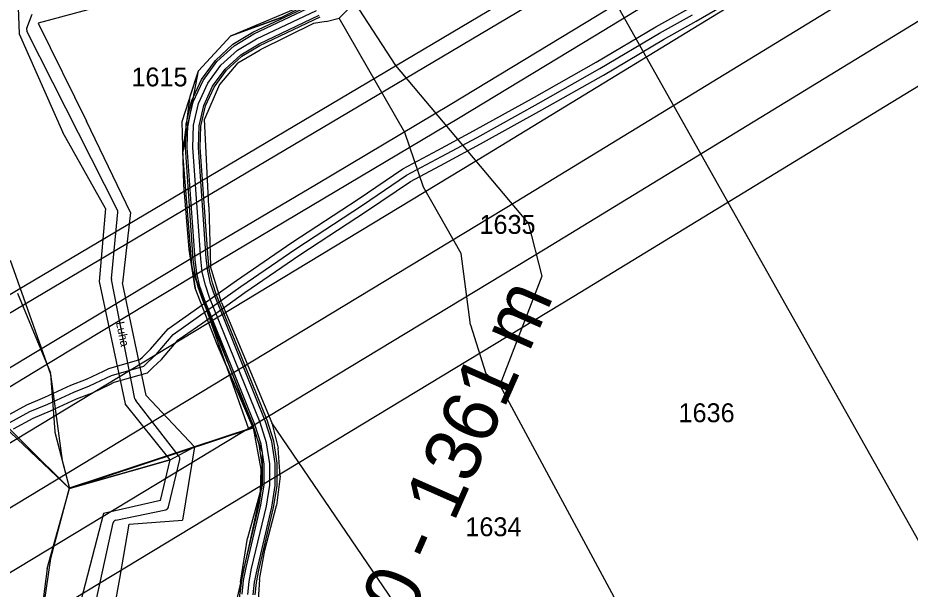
# Model space of a CAD drawing. Extents: x -510185 to -506993, y -1126306 to -1123642.
# Drawn here: x -508570.4 to -508329.2, y -1124261.2 to -1124106.9 of the extents above; entities that cross this region are included whole.
import ezdxf

# ---------------------------------------------------------------- set-up
doc = ezdxf.new("R2010")
doc.units = 0
for name, color, linetype in [('Net4gas', 7, 'Continuous'), ('parcelni hranice', 7, 'Continuous'), ('popis cesty', 7, 'Continuous'), ('u_cesta50', 7, 'Continuous'), ('u_hranice Bc', 7, 'Continuous'), ('u_kabely', 7, 'Continuous'), ('u_net4gas', 7, 'Continuous'), ('u_osa50', 7, 'Continuous'), ('u_sitel_self_net4', 7, 'Continuous'), ('u_stávající', 7, 'Continuous'), ('u_tok Luha', 7, 'Continuous'), ('u_vysadba_oseti', 7, 'Continuous'), ('u_ČEZ nadzemní VVN 110', 7, 'Continuous'), ('ČEZ', 7, 'Continuous'), ('ˇ2', 7, 'Continuous'), ('ˇ7', 7, 'Continuous')]:
    doc.layers.add(name, color=color, linetype=linetype)

msp = doc.modelspace()

# ---------------------------------------------------------------- linework, layer by layer
at = {"layer": 'Net4gas'}
for points in [[(-509848.66, -1125447.37), (-509847.51, -1125434.96), (-509799.55, -1125382.98), (-509798.81, -1124945.67), (-509798.75, -1124907.97), (-508222.29, -1123973.97), (-508155.01, -1123999.2), (-508080.5, -1123953.99), (-508072.94, -1123908.62)], [(-508556.65, -1124196.86), (-508519.37, -1124174.41), (-508487.49, -1124155.57), (-508451.3, -1124134.03), (-508414.57, -1124111.81), (-508340.74, -1124066.84), (-508318.57, -1124053.56), (-508302.33, -1124043.82), (-508280.13, -1124030.75), (-508250.84, -1124013.92)], [(-508850.72, -1124369.9), (-508814.39, -1124348.97), (-508776.48, -1124326.65), (-508739.86, -1124305.23), (-508699.99, -1124282.1), (-508674.73, -1124267.57), (-508657.71, -1124257.6), (-508635.72, -1124244.23), (-508612.79, -1124230.75), (-508590.69, -1124217.65), (-508577.65, -1124209.51), (-508556.65, -1124196.86)]]:
    msp.add_lwpolyline(points, dxfattribs=at)
at = {"layer": 'parcelni hranice'}
for p, q in [((-508377.24, -1124158.86), (-508461.71, -1124008.77)), ((-508541.79, -1124102.1), (-508564.95, -1124108.35)), ((-508479.3, -1124102.8), (-508483.52, -1124106.95)), ((-508468.2, -1124119.81), (-508479.3, -1124102.8)), ((-508570.36, -1124104.11), (-508570.03, -1124111.2)), ((-508564.95, -1124108.35), (-508551.87, -1124134.79)), ((-508499.39, -1124106.87), (-508512.81, -1124111.74)), ((-508490.48, -1124108.42), (-508504.88, -1124115.51)), ((-508487.1, -1124107.89), (-508490.48, -1124108.42)), ((-508487.1, -1124107.89), (-508483.52, -1124106.95)), ((-508465.82, -1124137.86), (-508483.52, -1124106.95)), ((-508570.03, -1124111.2), (-508558.22, -1124137.88)), ((-508512.81, -1124111.74), (-508521.6, -1124121.23)), ((-508510.93, -1124119.04), (-508504.88, -1124115.51)), ((-508510.93, -1124119.04), (-508515.94, -1124124.87)), ((-508432.44, -1124162.25), (-508468.2, -1124119.81)), ((-508526, -1124134.88), (-508521.6, -1124121.23)), ((-508515.94, -1124124.87), (-508519.98, -1124134.31)), ((-508539.92, -1124159.51), (-508551.87, -1124134.79)), ((-508525.53, -1124152.04), (-508526, -1124134.88)), ((-508518.76, -1124157.84), (-508519.98, -1124134.31)), ((-508546.7, -1124158.44), (-508558.22, -1124137.88)), ((-508460.74, -1124152.64), (-508465.82, -1124137.86)), ((-508524.14, -1124169.52), (-508525.53, -1124152.04)), ((-508450.61, -1124170.53), (-508460.74, -1124152.64)), ((-508546.7, -1124158.44), (-508548.44, -1124178.15)), ((-508539.92, -1124159.51), (-508542.11, -1124178.48)), ((-508518.76, -1124157.84), (-508518.33, -1124174.08)), ((-508292.77, -1124308.94), (-508377.24, -1124158.86)), ((-508432.44, -1124162.25), (-508428.81, -1124176.68)), ((-508524.14, -1124169.52), (-508522.52, -1124179.94)), ((-508448.05, -1124189.85), (-508450.61, -1124170.53)), ((-508515.36, -1124183.8), (-508518.33, -1124174.08)), ((-508548.44, -1124178.15), (-508541.42, -1124211.19)), ((-508535.73, -1124208.92), (-508542.11, -1124178.48)), ((-508428.81, -1124176.68), (-508440.13, -1124206.11)), ((-508516.5, -1124195.1), (-508522.52, -1124179.94)), ((-508515.36, -1124183.8), (-508501.77, -1124216.26)), ((-508448.05, -1124189.85), (-508443.88, -1124202.96)), ((-508516.5, -1124195.1), (-508506.78, -1124217.67)), ((-508443.88, -1124202.96), (-508440.13, -1124206.11)), ((-508440.13, -1124206.11), (-508354.08, -1124365.57)), ((-508556.43, -1124234.08), (-508582.06, -1124209.82)), ((-508522.67, -1124222.83), (-508535.73, -1124208.92)), ((-508529.2, -1124226.27), (-508541.42, -1124211.19)), ((-508501.77, -1124216.26), (-508500.02, -1124223.13)), ((-508442.03, -1124303.94), (-508501.77, -1124216.26)), ((-508506.78, -1124217.67), (-508504.7, -1124228.79)), ((-508522.67, -1124222.83), (-508525.94, -1124242.57)), ((-508499.47, -1124230.69), (-508500.02, -1124223.13)), ((-508529.2, -1124226.27), (-508556.43, -1124234.08)), ((-508531.86, -1124237.29), (-508529.2, -1124226.27)), ((-508504.7, -1124228.79), (-508504.94, -1124234.93)), ((-508499.47, -1124230.69), (-508500.48, -1124238.63)), ((-508562.45, -1124255.63), (-508556.43, -1124234.08)), ((-508504.94, -1124234.93), (-508508.29, -1124247.43)), ((-508531.86, -1124237.29), (-508547.28, -1124240.8)), ((-508503.65, -1124250.69), (-508500.48, -1124238.63)), ((-508547.28, -1124240.8), (-508555.03, -1124270.72)), ((-508542.88, -1124258.38), (-508540.28, -1124243.67)), ((-508540.28, -1124243.67), (-508525.94, -1124242.57)), ((-508510.26, -1124259.35), (-508508.29, -1124247.43)), ((-508505.09, -1124258.61), (-508503.65, -1124250.69)), ((-508562.45, -1124255.63), (-508566.16, -1124284.49)), ((-508545.36, -1124272.38), (-508542.88, -1124258.38)), ((-508510.26, -1124259.35), (-508510.72, -1124265.71)), ((-508505.09, -1124258.61), (-508505.64, -1124267.66))]:
    msp.add_line(p, q, dxfattribs=at)
at = {"layer": 'u_cesta50'}
for points in [[(-508510.27, -1124262.53), (-508509.87, -1124258.84), (-508509.18, -1124255.23), (-508505.19, -1124238.42), (-508504.34, -1124232.98), (-508504.33, -1124227.54), (-508505.16, -1124222.17), (-508506.82, -1124216.92), (-508520.44, -1124183.19), (-508521.66, -1124179.63), (-508522.52, -1124175.92), (-508522.98, -1124172.19), (-508525.11, -1124141.97), (-508524.92, -1124135.66), (-508523.46, -1124129.41), (-508520.79, -1124123.58), (-508517.01, -1124118.39), (-508512.27, -1124114.06), (-508506.86, -1124110.81), (-508490.62, -1124103.14)], [(-508509.77, -1124262.56), (-508509.38, -1124258.91), (-508508.69, -1124255.34), (-508504.7, -1124238.52), (-508503.84, -1124233.02), (-508503.83, -1124227.5), (-508504.67, -1124222.06), (-508506.35, -1124216.75), (-508519.97, -1124183.01), (-508521.18, -1124179.5), (-508522.02, -1124175.83), (-508522.48, -1124172.14), (-508524.61, -1124141.96), (-508524.42, -1124135.72), (-508522.98, -1124129.57), (-508520.35, -1124123.83), (-508516.63, -1124118.73), (-508511.97, -1124114.46), (-508506.63, -1124111.25), (-508490.39, -1124103.58)], [(-508506.77, -1124262.75), (-508506.41, -1124259.35), (-508505.75, -1124255.97), (-508501.76, -1124239.1), (-508500.84, -1124233.25), (-508500.83, -1124227.28), (-508501.74, -1124221.37), (-508503.53, -1124215.73), (-508517.16, -1124181.96), (-508518.29, -1124178.67), (-508519.07, -1124175.31), (-508519.49, -1124171.85), (-508521.6, -1124141.9), (-508521.43, -1124136.11), (-508520.13, -1124130.55), (-508517.75, -1124125.35), (-508514.39, -1124120.73), (-508510.17, -1124116.88), (-508505.21, -1124113.9), (-508488.96, -1124106.22)], [(-508506.27, -1124262.79), (-508505.91, -1124259.43), (-508505.27, -1124256.07), (-508501.27, -1124239.2), (-508500.34, -1124233.29), (-508500.33, -1124227.24), (-508501.25, -1124221.26), (-508503.06, -1124215.56), (-508516.69, -1124181.79), (-508517.81, -1124178.53), (-508518.57, -1124175.22), (-508518.99, -1124171.8), (-508521.1, -1124141.89), (-508520.93, -1124136.18), (-508519.65, -1124130.71), (-508517.32, -1124125.61), (-508514.01, -1124121.07), (-508509.87, -1124117.28), (-508504.97, -1124114.34), (-508488.72, -1124106.66)]]:
    msp.add_lwpolyline(points, dxfattribs=at)
at = {"layer": 'u_hranice Bc'}
msp.add_lwpolyline([(-508735.6, -1124056.38), (-508556.43, -1124234.08), (-508506.78, -1124217.67), (-508523.33, -1124174.73), (-508525.77, -1124143.46), (-508523.8, -1124128.05), (-508521.6, -1124121.23), (-508512.81, -1124111.74), (-508489.09, -1124101.67), (-508482.15, -1124091.71), (-508483.66, -1124066.93), (-508485.4, -1124054.76), (-508478.22, -1124019.11), (-508470.13, -1124007.3)], dxfattribs=at)
at = {"layer": 'u_kabely'}
for points in [[(-508571.59, -1124217.93), (-508566.3, -1124215.06), (-508561.54, -1124213.07), (-508554.51, -1124209.82), (-508550.25, -1124208.16), (-508545.57, -1124205.93), (-508544.37, -1124205.36), (-508535.34, -1124202.79), (-508533.9, -1124201.39), (-508531.6, -1124199.18), (-508527.05, -1124193.9), (-508520.41, -1124189.25), (-508509.02, -1124181.14), (-508494.16, -1124170.93), (-508476.17, -1124159.17), (-508464.29, -1124151.1), (-508454.98, -1124146.16), (-508445.33, -1124140.97), (-508428.8, -1124131.78), (-508412.09, -1124122.35), (-508395.93, -1124112.8), (-508387.03, -1124107.81), (-508372.26, -1124099.15)], [(-508573.59, -1124214.47), (-508568.02, -1124211.44), (-508563.14, -1124209.41), (-508556.07, -1124206.14), (-508551.85, -1124204.48), (-508547.29, -1124202.32), (-508545.79, -1124201.6), (-508537.4, -1124199.21), (-508536.68, -1124198.52), (-508534.52, -1124196.42), (-508529.75, -1124190.9), (-508522.71, -1124185.99), (-508511.32, -1124177.86), (-508496.38, -1124167.61), (-508478.39, -1124155.85), (-508466.35, -1124147.66), (-508456.86, -1124142.64), (-508447.25, -1124137.47), (-508430.76, -1124128.3), (-508414.09, -1124118.89), (-508397.93, -1124109.34), (-508389.02, -1124104.34)]]:
    msp.add_lwpolyline(points, dxfattribs=at)
at = {"layer": 'u_net4gas'}
for points in [[(-509843.66, -1125437.1), (-509795.2, -1125384.69), (-509794.46, -1124945.67), (-509794.41, -1124910.45), (-508221.87, -1123978.78), (-508154.56, -1124004.01), (-508076.54, -1123956.67), (-508068.65, -1123909.34)], [(-508558.89, -1124193.13), (-508521.6, -1124170.67), (-508489.71, -1124151.83), (-508453.54, -1124130.3), (-508416.83, -1124108.1), (-508342.99, -1124063.11), (-508320.81, -1124049.82), (-508304.55, -1124040.08), (-508282.32, -1124026.99), (-508253.01, -1124010.15)], [(-508852.89, -1124366.13), (-508816.58, -1124345.22), (-508778.68, -1124322.9), (-508742.05, -1124301.47), (-508702.17, -1124278.34), (-508676.91, -1124263.81), (-508659.94, -1124253.86), (-508637.95, -1124240.5), (-508615, -1124227), (-508592.95, -1124213.93), (-508579.93, -1124205.8), (-508558.89, -1124193.13)]]:
    msp.add_lwpolyline(points, dxfattribs=at)
at = {"layer": 'u_osa50'}
msp.add_lwpolyline([(-508508.27, -1124262.66), (-508507.89, -1124259.13), (-508507.22, -1124255.65), (-508503.23, -1124238.81), (-508502.34, -1124233.13), (-508502.33, -1124227.39), (-508503.21, -1124221.71), (-508504.94, -1124216.24), (-508518.56, -1124182.49), (-508519.73, -1124179.08), (-508520.55, -1124175.57), (-508520.99, -1124171.99), (-508523.1, -1124141.93), (-508522.93, -1124135.92), (-508521.56, -1124130.06), (-508519.05, -1124124.59), (-508515.51, -1124119.73), (-508511.07, -1124115.67), (-508505.92, -1124112.57), (-508489.67, -1124104.9)], dxfattribs=at)
at = {"layer": 'u_sitel_self_net4'}
msp.add_lwpolyline([(-508572.59, -1124216.2), (-508567.16, -1124213.25), (-508562.34, -1124211.24), (-508555.29, -1124207.98), (-508551.05, -1124206.32), (-508546.43, -1124204.12), (-508545.08, -1124203.48), (-508536.37, -1124201), (-508535.29, -1124199.96), (-508533.06, -1124197.8), (-508528.4, -1124192.4), (-508521.56, -1124187.62), (-508510.17, -1124179.5), (-508495.27, -1124169.27), (-508477.28, -1124157.51), (-508465.32, -1124149.38), (-508455.92, -1124144.4), (-508446.29, -1124139.22), (-508429.78, -1124130.04), (-508413.09, -1124120.62), (-508396.93, -1124111.07), (-508388.03, -1124106.07)], dxfattribs=at)
msp.add_lwpolyline([(-508572.59, -1124216.2), (-508567.16, -1124213.25), (-508562.34, -1124211.24), (-508555.29, -1124207.98), (-508551.05, -1124206.32), (-508546.43, -1124204.12), (-508545.08, -1124203.48), (-508536.37, -1124201), (-508535.29, -1124199.96), (-508533.06, -1124197.8), (-508528.4, -1124192.4), (-508521.56, -1124187.62), (-508510.17, -1124179.5), (-508495.27, -1124169.27), (-508477.28, -1124157.51), (-508465.32, -1124149.38), (-508455.92, -1124144.4), (-508446.29, -1124139.22), (-508429.78, -1124130.04), (-508413.09, -1124120.62), (-508396.93, -1124111.07), (-508388.03, -1124106.07)], dxfattribs=at)
msp.add_lwpolyline([(-508572.59, -1124216.2), (-508567.16, -1124213.25), (-508562.34, -1124211.24), (-508555.29, -1124207.98), (-508551.05, -1124206.32), (-508546.43, -1124204.12), (-508545.08, -1124203.48), (-508536.37, -1124201), (-508535.29, -1124199.96), (-508533.06, -1124197.8), (-508528.4, -1124192.4), (-508521.56, -1124187.62), (-508510.17, -1124179.5), (-508495.27, -1124169.27), (-508477.28, -1124157.51), (-508465.32, -1124149.38), (-508455.92, -1124144.4), (-508446.29, -1124139.22), (-508429.78, -1124130.04), (-508413.09, -1124120.62), (-508396.93, -1124111.07), (-508388.03, -1124106.07)], dxfattribs=at)
at = {"layer": 'u_stávající'}
for p, q in [((-508570.46, -1124181.31), (-508561.62, -1124202.83)), ((-508561.55, -1124203.14), (-508560.4, -1124218.67)), ((-508582.06, -1124209.82), (-508556.43, -1124234.08)), ((-508560.37, -1124218.85), (-508556.43, -1124234.08)), ((-508529.2, -1124226.27), (-508522.67, -1124222.83))]:
    msp.add_line(p, q, dxfattribs=at)
for points in [[(-508572.45, -1124172.39), (-508561.55, -1124203.14), (-508558.4, -1124226.46), (-508556.43, -1124234.08), (-508507.96, -1124218.05), (-508523.33, -1124174.73), (-508525.77, -1124143.46), (-508521.6, -1124121.23), (-508512.81, -1124111.74), (-508489.09, -1124101.67), (-508482.15, -1124091.71), (-508485.4, -1124054.76), (-508477.13, -1124017.52), (-508460.9, -1124000.4)], [(-508522.67, -1124222.83), (-508506.78, -1124217.67), (-508516.5, -1124195.1), (-508522.52, -1124179.94), (-508524.14, -1124169.52), (-508525.53, -1124152.04), (-508526, -1124134.88), (-508521.6, -1124121.23), (-508512.81, -1124111.74), (-508499.39, -1124106.87), (-508489.09, -1124101.67), (-508482.15, -1124091.71), (-508481.92, -1124079.1), (-508485.4, -1124054.76), (-508483.08, -1124036.12), (-508478.22, -1124019.11), (-508470.13, -1124007.3)], [(-508556.43, -1124234.08), (-508550.14, -1124232.27), (-508529.2, -1124226.27)]]:
    msp.add_lwpolyline(points, dxfattribs=at)
for centre, start, end in [((-508562.54, -1124203.21), 4.2364, 22.3287), ((-508559.4, -1124218.6), 184.2364, 194.4942)]:
    msp.add_arc(centre, 1, start, end, dxfattribs=at)
at = {"layer": 'u_tok Luha'}
for p, q in [((-508567.99, -1124109.67), (-508566.57, -1124105.89)), ((-508543.46, -1124158.86), (-508567.94, -1124110.48)), ((-508545.08, -1124177.32), (-508543.36, -1124159.4)), ((-508538.76, -1124209.82), (-508545.07, -1124177.61)), ((-508526.82, -1124225.38), (-508538.56, -1124210.24)), ((-508529.65, -1124239.01), (-508526.63, -1124226.22)), ((-508543.91, -1124242.58), (-508530.41, -1124239.76)), ((-508555.74, -1124294.29), (-508544.68, -1124243.35))]:
    msp.add_line(p, q, dxfattribs=at)
for centre, start, end in [((-508567.05, -1124110.02), 159.444, 206.8389), ((-508544.36, -1124159.31), 354.5164, 26.8389), ((-508544.09, -1124177.41), 174.5164, 191.0864), ((-508537.77, -1124209.63), 191.0864, 217.8008), ((-508527.61, -1124226), 346.751, 37.8008), ((-508530.62, -1124238.78), 281.8024, 346.751), ((-508543.7, -1124243.56), 101.8024, 167.7555)]:
    msp.add_arc(centre, 1, start, end, dxfattribs=at)
at = {"layer": 'u_vysadba_oseti'}
msp.add_lwpolyline([(-508511.03, -1124263.49), (-508508.08, -1124250.42), (-508504.29, -1124233.15), (-508504.29, -1124224.3), (-508506.82, -1124217.56), (-508556.54, -1124233.99), (-508561.6, -1124252.95), (-508566.23, -1124284.98)], dxfattribs=at)
at = {"layer": 'u_ČEZ nadzemní VVN 110'}
for points in [[(-510185.05, -1125088.12), (-510078.46, -1125047.86), (-509826.19, -1124952), (-509610.8, -1124868.87), (-509433.8, -1124763.7), (-509229.42, -1124638.63), (-509031.49, -1124517.69), (-508838.02, -1124402.59), (-508649.38, -1124285.61), (-508435.7, -1124156.49), (-508228.65, -1124030.06), (-508022.78, -1123903.6), (-507910.72, -1123835.24)], [(-510185.05, -1125104.16), (-510073.15, -1125061.88), (-509820.83, -1124966.01), (-509604.22, -1124882.41), (-509426.06, -1124776.54), (-509221.59, -1124651.43), (-509023.75, -1124530.54), (-508830.23, -1124415.41), (-508641.55, -1124298.4), (-508427.91, -1124169.31), (-508220.82, -1124042.85), (-508014.95, -1123916.4), (-507910.72, -1123852.81)]]:
    msp.add_lwpolyline(points, dxfattribs=at)
at = {"layer": 'ČEZ'}
for points in [[(-510185.05, -1125072.09), (-510083.78, -1125033.83), (-509831.56, -1124937.99), (-509617.38, -1124855.33), (-509441.55, -1124750.85), (-509237.24, -1124625.83), (-509039.24, -1124504.85), (-508845.81, -1124389.77), (-508657.21, -1124272.81), (-508443.48, -1124143.67), (-508236.48, -1124017.27), (-508030.61, -1123890.81), (-507890, -1123805.03)], [(-510185.05, -1125120.19), (-510067.83, -1125075.91), (-509815.46, -1124980.02), (-509597.65, -1124895.95), (-509418.31, -1124789.39), (-509213.77, -1124664.22), (-509016, -1124543.38), (-508822.44, -1124428.23), (-508633.72, -1124311.19), (-508420.12, -1124182.13), (-508212.98, -1124055.65), (-508007.12, -1123929.19), (-507890, -1123857.74)]]:
    msp.add_lwpolyline(points, dxfattribs=at)

# ---------------------------------------------------------------- texts
at = {"layer": 'popis cesty'}
msp.add_text('SO29 Polní cesta PC 50 - 1361 m', height=15, rotation=66.1433, dxfattribs=at).set_placement((-508547.71, -1124458.52))
at = {"layer": 'ˇ2'}
for s, p in [('1615', (-508539.71, -1124125.42)), ('1635', (-508445.64, -1124165.25)), ('1636', (-508391.83, -1124216.13)), ('1634', (-508449.45, -1124246.93))]:
    msp.add_text(s, height=5.1, dxfattribs=at).set_placement(p)
at = {"layer": 'ˇ7'}
msp.add_text('Luha', height=2.3, rotation=281.7233, dxfattribs=at).set_placement((-508543.91, -1124189.19))

doc.saveas('drawing.dxf')
